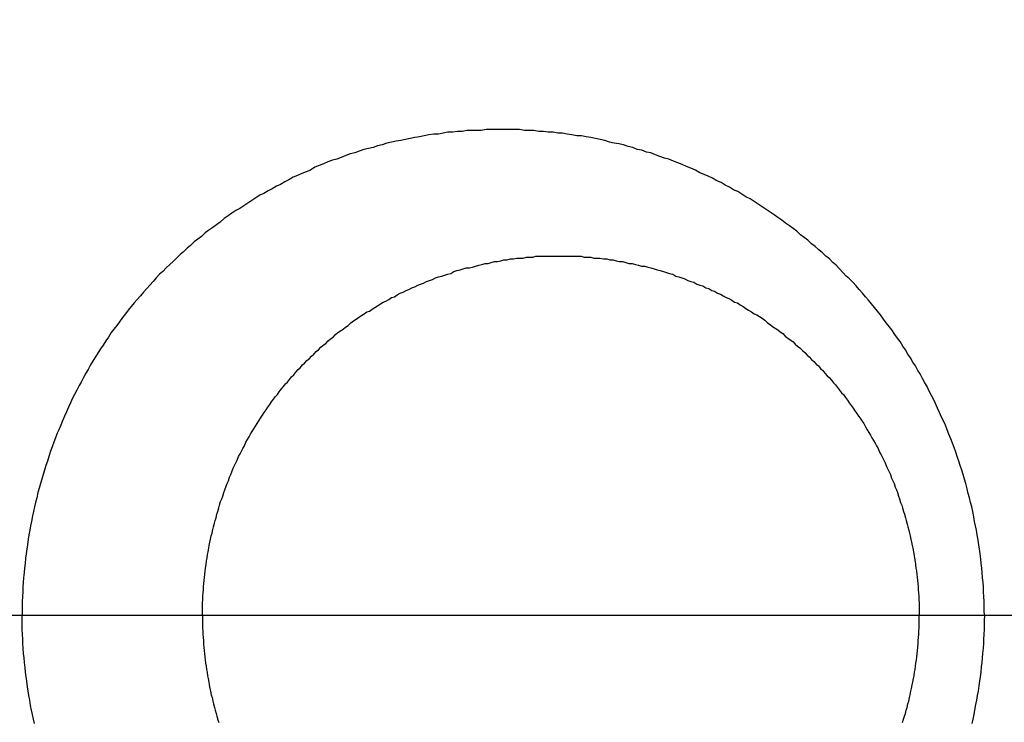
# Model space of a CAD drawing. Header units: millimetres. Extents: x -604189 to 881711, y -381903 to -7297.
# Tile 274 of 656: x -587970.76 to -587959.81, y -164030.59 to -164022.77. Entities that reach past the tile are written whole.
import ezdxf

# ---------------------------------------------------------------- set-up
doc = ezdxf.new("R2010")
doc.units = ezdxf.units.MM
doc.header["$LTSCALE"] = 100
for name, pattern in [('0.5_0.5', [1, 0.5, -0.5]), ('ACAD_ISO04W100', [30.5, 24, -3, 0.5, -3]), ('CENTER', [2, 1.25, -0.25, 0.25, -0.25])]:
    doc.linetypes.add(name, pattern=pattern)
doc.layers.get('Defpoints').update_dxf_attribs({"color": 30})
doc.layers.add('OPIS', color=7, linetype='Continuous')
doc.layers.add('strop osie', color=80, linetype='ACAD_ISO04W100', lineweight=5)
doc.styles.get("Standard").update_dxf_attribs({"font": 'romans.shx', "width": 0.5})
doc.dimstyles.new('1 50', dxfattribs={"dimtxt": 150, "dimasz": 80, "dimexe": 1, "dimexo": 1, "dimgap": 20, "dimtad": 1, "dimdec": 0, "dimlfac": 0.1, "dimtxsty": 'Standard', "dimblk": 'ARCHTICK', "dimcen": 200, "dimclrd": 2, "dimadec": 1, "dimazin": 0, "dimtfac": 1, "dimtdec": 0, "dimtmove": 0, "dimatfit": 3, "dimldrblk": 'ARCHTICK', "dimfxl": 120, "dimfxlon": 1, "dimtfill": 1, "dimarcsym": 0})

# ---------------------------------------------------------------- blocks, each defined once
blk = doc.blocks.new('_ArchTick')
at = {"layer": 'strop osie', "color": 0, "const_width": 0.15}
blk.add_lwpolyline([(-0.5, -0.5), (0.5, 0.5)], dxfattribs=at)
blk = doc.blocks.new('*D3294')
at = {"layer": 'Defpoints', "color": 0, "linetype": 'ByBlock', "lineweight": 5, "transparency": 16777216}
for p in [(-595783.126, -159420.303), (-593748.924, -159420.303), (-552118.935, -179940.303)]:
    blk.add_point(p, dxfattribs=at)
at = {"layer": 'OPIS', "color": 0, "linetype": 'Continuous', "lineweight": -2, "transparency": 16777216}
for p, q in [((-595723.126, -159420.303), (-595784.126, -159420.303)), ((-595723.126, -179940.303), (-595784.126, -179940.303))]:
    blk.add_line(p, q, dxfattribs=at)
at = {"layer": 'OPIS', "color": 2, "lineweight": -2, "transparency": 16777216}
blk.add_line((-595783.126, -179940.303), (-595783.126, -159420.303), dxfattribs=at)
at = {"layer": 'OPIS', "color": 2, "linetype": 'ByBlock', "lineweight": -2, "transparency": 16777216, "xscale": 80, "yscale": 80, "zscale": 80}
for p, rotation in [((-595783.126, -159420.303), 90), ((-595783.126, -179940.303), 270)]:
    blk.add_blockref('_ArchTick', p, dxfattribs=dict(at, rotation=rotation))
at = {"layer": 'OPIS', "color": 0, "linetype": 'ByBlock', "lineweight": 13, "transparency": 16777216, "insert": (-595878.126, -169680.303), "char_height": 150, "attachment_point": 5, "rotation": 90, "bg_fill": 3, "box_fill_scale": 1.1, "bg_fill_color": 256, "bg_fill_true_color": 13158600, "bg_fill_transparency": 0}
blk.add_mtext('2052', dxfattribs=at)

msp = doc.modelspace()

# ---------------------------------------------------------------- hatches: boundary and pattern name
at = {"layer": 'OPIS', "linetype": 'ByBlock', "lineweight": 15}
h = msp.add_hatch(dxfattribs=at)
h.set_pattern_fill('ANSI37', color=0, scale=80, angle=45)
h.set_pattern_definition([(90, (-306927.96, 32475.8), (-254, 0), []), (180, (-306927.96, 32475.8), (-3e-14, -254), [])])
edge = h.paths.add_edge_path()
edge.add_arc((-587934.086, -167378.931), 50, 0, 90)
edge.add_line((-587934.086, -167328.931), (-588139.086, -167328.93))
edge.add_arc((-588139.086, -167378.93), 50, 89.9996, 180)
edge.add_line((-588189.086, -167378.93), (-588189.086, -167822.93))
edge.add_arc((-588139.086, -167822.93), 50, 180, 270)
edge.add_line((-588139.086, -167872.93), (-587934.085, -167872.931))
edge.add_arc((-587934.086, -167822.931), 50, 270.0014, 360)
edge.add_line((-587884.086, -167822.931), (-587884.086, -167378.931))
edge = h.paths.add_edge_path()
edge.add_arc((-587934.086, -167378.931), 50, 0, 90)
edge.add_line((-587934.086, -167328.931), (-588139.086, -167328.93))
edge.add_arc((-588139.086, -167378.93), 50, 89.9996, 180)
edge.add_line((-588189.086, -167378.93), (-588189.086, -167822.93))
edge.add_arc((-588139.086, -167822.93), 50, 180, 270)
edge.add_line((-588139.086, -167872.93), (-587934.085, -167872.931))
edge.add_arc((-587934.086, -167822.931), 50, 270.0014, 360)
edge.add_line((-587884.086, -167822.931), (-587884.086, -167378.931))
edge = h.paths.add_edge_path()
edge.add_line((-588244.087, -167300.93), (-587769.086, -167300.93))
edge.add_line((-587769.086, -167300.93), (-587769.086, -167900.93))
edge.add_line((-587769.086, -167900.93), (-588243.789, -167900.93))
edge.add_arc((-588244.086, -167892.935), 8, 180, 272.1285, ccw=False)
edge.add_line((-588252.086, -167892.935), (-588252.086, -167308.93))
edge.add_arc((-588244.086, -167308.93), 8, 90.0036, 180, ccw=False)
h.paths.add_polyline_path([(-589864.932, -164217.829), (-589865.004, -164223.092), (-589865.079, -164228.355), (-589865.156, -164233.617), (-589865.235, -164238.88), (-589865.318, -164244.143), (-589865.402, -164249.406), (-589865.489, -164254.669), (-589865.579, -164259.931), (-589865.671, -164265.194), (-589865.766, -164270.457), (-589865.863, -164275.719), (-589865.962, -164280.982), (-589866.064, -164286.244), (-589866.169, -164291.506), (-589866.276, -164296.769), (-589866.386, -164302.031), (-589866.498, -164307.293), (-589866.613, -164312.556), (-589866.73, -164317.818), (-589866.85, -164323.08), (-589866.972, -164328.342), (-589867.097, -164333.604), (-589867.225, -164338.866), (-589867.355, -164344.127), (-589867.488, -164349.389), (-589867.623, -164354.651), (-589867.76, -164359.913), (-589867.901, -164365.174), (-589868.043, -164370.436), (-589868.189, -164375.697), (-589868.337, -164380.958), (-589868.487, -164386.22), (-589868.64, -164391.481), (-589868.795, -164396.742), (-589868.953, -164402.003), (-590219.489, -164402.003), (-590219.664, -164396.198), (-590219.835, -164390.392), (-590220.003, -164384.587), (-590220.168, -164378.781), (-590220.329, -164372.976), (-590220.488, -164367.17), (-590220.643, -164361.364), (-590220.796, -164355.558), (-590220.945, -164349.752), (-590221.092, -164343.946), (-590221.235, -164338.14), (-590221.375, -164332.334), (-590221.512, -164326.527), (-590221.646, -164320.721), (-590221.777, -164314.914), (-590221.904, -164309.108), (-590222.029, -164303.301), (-590222.151, -164297.495), (-590222.269, -164291.688), (-590222.385, -164285.881), (-590222.497, -164280.074), (-590222.606, -164274.267), (-590222.713, -164268.461), (-590222.816, -164262.653), (-590222.916, -164256.846), (-590223.014, -164251.039), (-590223.108, -164245.232), (-590223.199, -164239.425), (-590223.287, -164233.618), (-590223.372, -164227.81), (-590223.454, -164222.003), (-590223.533, -164216.196), (-590223.609, -164210.388), (-590223.682, -164204.581), (-590223.751, -164198.773), (-590223.818, -164192.966), (-590223.881, -164187.158), (-590223.941, -164181.35), (-590223.997, -164175.543), (-590224.051, -164169.735), (-590224.101, -164163.927), (-590224.147, -164158.12), (-590224.191, -164152.312), (-590224.231, -164146.504), (-590224.267, -164140.696), (-590224.301, -164134.888), (-590224.332, -164129.081), (-590224.361, -164123.273), (-590224.388, -164117.465), (-590224.413, -164111.657), (-590224.437, -164105.849), (-590224.459, -164100.041), (-590224.475, -164094.233), (-590224.48, -164088.425), (-590224.472, -164082.617), (-590224.448, -164076.809), (-590224.406, -164071.002), (-590224.347, -164065.194), (-590224.269, -164059.387), (-590224.171, -164053.58), (-590224.054, -164047.773), (-590223.917, -164041.967), (-590223.759, -164036.161), (-590223.581, -164030.356), (-590223.381, -164024.551), (-590223.159, -164018.747), (-590222.914, -164012.944), (-590222.642, -164007.143), (-590222.341, -164001.342), (-590222.009, -163995.544), (-590221.642, -163989.748), (-590221.238, -163983.954), (-590220.795, -163978.163), (-590220.304, -163972.376), (-590219.753, -163966.594), (-590219.129, -163960.82), (-590218.419, -163955.056), (-590217.605, -163949.306), (-590216.67, -163943.574), (-590215.596, -163937.865), (-590214.362, -163932.188), (-590212.941, -163926.557), (-590211.302, -163920.987), (-590209.416, -163915.495), (-590207.246, -163910.11), (-590204.744, -163904.869), (-590201.869, -163899.824), (-590198.582, -163895.036), (-590194.851, -163890.591), (-590190.671, -163886.563), (-590186.105, -163882.977), (-590181.224, -163879.833), (-590176.097, -163877.106), (-590170.784, -163874.761), (-590165.336, -163872.759), (-590159.785, -163871.064), (-590154.154, -163869.636), (-590148.468, -163868.44), (-590142.747, -163867.44), (-590137, -163866.603), (-590131.235, -163865.9), (-590125.458, -163865.297), (-590119.674, -163864.778), (-590113.884, -163864.334), (-590108.088, -163863.958), (-590102.289, -163863.646), (-590096.486, -163863.39), (-590090.681, -163863.186), (-590084.874, -163863.026), (-590079.068, -163862.906), (-590073.26, -163862.819), (-590067.453, -163862.761), (-590061.645, -163862.725), (-590055.837, -163862.707), (-590050.029, -163862.7), (-590044.221, -163862.698), (-590038.958, -163862.699), (-590033.694, -163862.704), (-590028.431, -163862.718), (-590023.167, -163862.744), (-590017.904, -163862.788), (-590012.641, -163862.852), (-590007.379, -163862.942), (-590002.117, -163863.062), (-589996.856, -163863.215), (-589991.596, -163863.407), (-589986.337, -163863.64), (-589981.081, -163863.919), (-589975.828, -163864.249), (-589970.579, -163864.634), (-589965.334, -163865.078), (-589960.096, -163865.587), (-589954.864, -163866.17), (-589949.645, -163866.847), (-589944.442, -163867.642), (-589939.263, -163868.578), (-589934.115, -163869.676), (-589929.013, -163870.965), (-589923.971, -163872.474), (-589919.009, -163874.23), (-589914.153, -163876.259), (-589909.436, -163878.591), (-589904.896, -163881.253), (-589900.585, -163884.268), (-589896.554, -163887.652), (-589892.857, -163891.394), (-589889.534, -163895.471), (-589886.574, -163899.824), (-589883.952, -163904.387), (-589881.64, -163909.114), (-589879.606, -163913.968), (-589877.817, -163918.918), (-589876.241, -163923.939), (-589874.854, -163929.016), (-589873.636, -163934.137), (-589872.564, -163939.29), (-589871.619, -163944.467), (-589870.784, -163949.663), (-589870.048, -163954.875), (-589869.397, -163960.099), (-589868.818, -163965.33), (-589868.302, -163970.568), (-589867.84, -163975.811), (-589867.421, -163981.058), (-589867.037, -163986.308), (-589866.685, -163991.559), (-589866.363, -163996.813), (-589866.067, -164002.068), (-589865.796, -164007.324), (-589865.549, -164012.582), (-589865.322, -164017.84), (-589865.116, -164023.1), (-589864.928, -164028.36), (-589864.759, -164033.621), (-589864.607, -164038.882), (-589864.472, -164044.144), (-589864.354, -164049.406), (-589864.252, -164054.668), (-589864.166, -164059.931), (-589864.096, -164065.194), (-589864.041, -164070.457), (-589864.001, -164075.72), (-589863.976, -164080.984), (-589863.964, -164086.247), (-589863.964, -164091.51), (-589863.974, -164096.774), (-589863.991, -164102.037), (-589864.012, -164107.301), (-589864.034, -164112.564), (-589864.057, -164117.828), (-589864.081, -164123.091), (-589864.107, -164128.354), (-589864.135, -164133.618), (-589864.165, -164138.881), (-589864.197, -164144.144), (-589864.232, -164149.408), (-589864.269, -164154.671), (-589864.31, -164159.934), (-589864.353, -164165.198), (-589864.399, -164170.461), (-589864.447, -164175.724), (-589864.498, -164180.987), (-589864.552, -164186.25), (-589864.609, -164191.513), (-589864.668, -164196.777), (-589864.73, -164202.04), (-589864.795, -164207.303), (-589864.862, -164212.566)])
h.paths.add_polyline_path([(-590463.924, -164407.051), (-587763.924, -164407.051), (-587763.924, -162910.783), (-590463.924, -162910.783)])
h.paths.add_polyline_path([(-590295.717, -164839.225), (-590289.91, -164839.127), (-590284.103, -164839.033), (-590278.295, -164838.942), (-590272.488, -164838.854), (-590266.681, -164838.769), (-590260.873, -164838.687), (-590255.066, -164838.608), (-590249.259, -164838.532), (-590243.451, -164838.459), (-590237.644, -164838.39), (-590231.836, -164838.323), (-590226.028, -164838.26), (-590220.221, -164838.2), (-590214.413, -164838.144), (-590208.605, -164838.09), (-590202.798, -164838.04), (-590196.99, -164837.994), (-590191.182, -164837.95), (-590185.374, -164837.91), (-590179.567, -164837.874), (-590173.759, -164837.84), (-590167.951, -164837.809), (-590162.143, -164837.78), (-590156.335, -164837.753), (-590150.527, -164837.728), (-590144.719, -164837.704), (-590138.912, -164837.682), (-590133.104, -164837.666), (-590127.296, -164837.661), (-590121.488, -164837.669), (-590115.68, -164837.693), (-590109.872, -164837.735), (-590104.065, -164837.794), (-590098.257, -164837.872), (-590092.45, -164837.97), (-590086.643, -164838.087), (-590080.837, -164838.224), (-590075.031, -164838.382), (-590069.226, -164838.56), (-590063.422, -164838.76), (-590057.618, -164838.982), (-590051.815, -164839.227), (-590046.013, -164839.499), (-590040.213, -164839.8), (-590034.415, -164840.132), (-590028.618, -164840.499), (-590022.825, -164840.903), (-590017.034, -164841.346), (-590011.246, -164841.837), (-590005.465, -164842.388), (-589999.691, -164843.012), (-589993.927, -164843.722), (-589988.176, -164844.536), (-589982.444, -164845.471), (-589976.736, -164846.545), (-589971.059, -164847.779), (-589965.428, -164849.2), (-589959.858, -164850.839), (-589954.366, -164852.725), (-589948.98, -164854.895), (-589943.739, -164857.397), (-589938.694, -164860.272), (-589933.906, -164863.559), (-589929.462, -164867.29), (-589925.433, -164871.47), (-589921.847, -164876.036), (-589918.704, -164880.917), (-589915.976, -164886.044), (-589913.631, -164891.357), (-589911.63, -164896.805), (-589909.934, -164902.356), (-589908.507, -164907.987), (-589907.31, -164913.673), (-589906.31, -164919.394), (-589905.474, -164925.141), (-589904.77, -164930.906), (-589904.168, -164936.683), (-589903.648, -164942.467), (-589903.204, -164948.257), (-589902.829, -164954.053), (-589902.516, -164959.852), (-589902.261, -164965.655), (-589902.056, -164971.46), (-589901.897, -164977.267), (-589901.776, -164983.073), (-589901.69, -164988.881), (-589901.631, -164994.688), (-589901.596, -165000.496), (-589901.577, -165006.304), (-589901.57, -165012.112), (-589901.569, -165017.92), (-589901.57, -165023.183), (-589901.575, -165028.447), (-589901.588, -165033.71), (-589901.615, -165038.974), (-589901.658, -165044.237), (-589901.723, -165049.5), (-589901.813, -165054.762), (-589901.932, -165060.024), (-589902.086, -165065.285), (-589902.277, -165070.545), (-589902.51, -165075.804), (-589902.79, -165081.06), (-589903.119, -165086.313), (-589903.504, -165091.562), (-589903.949, -165096.807), (-589904.458, -165102.045), (-589905.04, -165107.276), (-589905.717, -165112.496), (-589906.513, -165117.699), (-589907.448, -165122.878), (-589908.547, -165128.026), (-589909.836, -165133.128), (-589911.345, -165138.17), (-589913.1, -165143.132), (-589915.129, -165147.988), (-589917.461, -165152.705), (-589920.123, -165157.245), (-589923.139, -165161.556), (-589926.522, -165165.587), (-589930.265, -165169.284), (-589934.342, -165172.607), (-589938.694, -165175.567), (-589943.257, -165178.189), (-589947.985, -165180.501), (-589952.838, -165182.535), (-589957.788, -165184.324), (-589962.81, -165185.9), (-589967.887, -165187.287), (-589973.007, -165188.505), (-589978.16, -165189.577), (-589983.337, -165190.522), (-589988.534, -165191.357), (-589993.746, -165192.093), (-589998.969, -165192.744), (-590004.201, -165193.323), (-590009.439, -165193.839), (-590014.682, -165194.301), (-590019.929, -165194.72), (-590025.178, -165195.104), (-590030.43, -165195.456), (-590035.683, -165195.778), (-590040.938, -165196.074), (-590046.195, -165196.345), (-590051.452, -165196.592), (-590056.711, -165196.819), (-590061.97, -165197.025), (-590067.23, -165197.213), (-590072.491, -165197.382), (-590077.752, -165197.534), (-590083.014, -165197.669), (-590088.276, -165197.787), (-590093.539, -165197.889), (-590098.801, -165197.975), (-590104.064, -165198.045), (-590109.327, -165198.1), (-590114.591, -165198.14), (-590119.854, -165198.165), (-590125.118, -165198.177), (-590130.381, -165198.177), (-590135.644, -165198.167), (-590140.908, -165198.15), (-590146.171, -165198.129), (-590151.435, -165198.107), (-590156.698, -165198.084), (-590161.961, -165198.06), (-590167.225, -165198.034), (-590172.488, -165198.006), (-590177.752, -165197.976), (-590183.015, -165197.944), (-590188.278, -165197.909), (-590193.541, -165197.872), (-590198.805, -165197.831), (-590204.068, -165197.788), (-590209.331, -165197.742), (-590214.594, -165197.694), (-590219.858, -165197.643), (-590225.121, -165197.589), (-590230.384, -165197.532), (-590235.647, -165197.473), (-590240.91, -165197.411), (-590246.173, -165197.346), (-590251.436, -165197.279), (-590256.699, -165197.209), (-590261.962, -165197.137), (-590267.225, -165197.062), (-590272.488, -165196.985), (-590277.751, -165196.906), (-590283.014, -165196.823), (-590288.276, -165196.739), (-590293.539, -165196.652), (-590298.802, -165196.562), (-590304.064, -165196.47), (-590309.327, -165196.375), (-590314.59, -165196.278), (-590319.852, -165196.179), (-590325.115, -165196.077), (-590330.377, -165195.972), (-590335.639, -165195.865), (-590340.902, -165195.755), (-590346.164, -165195.643), (-590351.426, -165195.528), (-590356.688, -165195.411), (-590361.95, -165195.291), (-590367.212, -165195.169), (-590372.474, -165195.044), (-590377.736, -165194.916), (-590382.998, -165194.786), (-590388.26, -165194.653), (-590393.521, -165194.518), (-590398.783, -165194.381), (-590404.045, -165194.24), (-590409.306, -165194.098), (-590414.568, -165193.952), (-590419.829, -165193.804), (-590425.09, -165193.654), (-590430.351, -165193.501), (-590435.613, -165193.346), (-590440.874, -165193.188), (-590440.874, -164842.652), (-590435.068, -164842.477), (-590429.263, -164842.306), (-590423.457, -164842.138), (-590417.652, -164841.973), (-590411.846, -164841.812), (-590406.04, -164841.653), (-590400.235, -164841.498), (-590394.429, -164841.345), (-590388.623, -164841.196), (-590382.817, -164841.049), (-590377.01, -164840.906), (-590371.204, -164840.766), (-590365.398, -164840.629), (-590359.591, -164840.495), (-590353.785, -164840.364), (-590347.978, -164840.237), (-590342.172, -164840.112), (-590336.365, -164839.99), (-590330.558, -164839.872), (-590324.752, -164839.756), (-590318.945, -164839.644), (-590313.138, -164839.535), (-590307.331, -164839.428), (-590301.524, -164839.325)])
edge = h.paths.add_edge_path()
edge.add_arc((-590093.924, -162268.543), 50, 0, 90.0004)
edge.add_line((-590093.924, -162218.543), (-590298.924, -162218.545))
edge.add_arc((-590298.924, -162268.545), 50, 90.0009, 180)
edge.add_line((-590348.924, -162268.545), (-590348.924, -162712.545))
edge.add_arc((-590298.924, -162712.545), 50, 180, 270.0022)
edge.add_line((-590298.922, -162762.545), (-590093.923, -162762.543))
edge.add_arc((-590093.924, -162712.543), 50, 270.0009, 360)
edge.add_line((-590043.924, -162712.543), (-590043.924, -162268.543))
edge = h.paths.add_edge_path()
edge.add_arc((-590093.924, -161668.543), 50, 0, 90.0004)
edge.add_line((-590093.924, -161618.543), (-590298.924, -161618.545))
edge.add_arc((-590298.924, -161668.545), 50, 90.0009, 180)
edge.add_line((-590348.924, -161668.545), (-590348.924, -162112.545))
edge.add_arc((-590298.924, -162112.545), 50, 180, 270.0022)
edge.add_line((-590298.922, -162162.545), (-590093.923, -162162.543))
edge.add_arc((-590093.924, -162112.543), 50, 270.0009, 360)
edge.add_line((-590043.924, -162112.543), (-590043.924, -161668.543))
h.paths.add_polyline_path([(-590463.924, -162790.543), (-587763.924, -162790.543), (-587763.924, -161590.543), (-590463.924, -161590.543)])
edge = h.paths.add_edge_path()
edge.add_arc((-588139.086, -168270.003), 50, 89.9996, 180)
edge.add_line((-588189.086, -168270.003), (-588189.086, -168714.003))
edge.add_arc((-588139.086, -168714.003), 50, 180, 270)
edge.add_line((-588139.086, -168764.003), (-587934.085, -168764.004))
edge.add_arc((-587934.086, -168714.004), 50, 270.0014, 360)
edge.add_line((-587884.086, -168714.004), (-587884.086, -168270.004))
edge.add_arc((-587934.086, -168270.004), 50, 0, 90)
edge.add_line((-587934.086, -168220.004), (-588139.086, -168220.003))
edge = h.paths.add_edge_path()
edge.add_arc((-587934.086, -169161.078), 50, 0, 90)
edge.add_line((-587934.086, -169111.078), (-588139.086, -169111.076))
edge.add_arc((-588139.086, -169161.076), 50, 89.9996, 180)
edge.add_line((-588189.086, -169161.076), (-588189.086, -169605.076))
edge.add_arc((-588139.086, -169605.076), 50, 180, 270)
edge.add_line((-588139.086, -169655.076), (-587934.085, -169655.078))
edge.add_arc((-587934.086, -169605.078), 50, 270.0014, 360)
edge.add_line((-587884.086, -169605.078), (-587884.086, -169161.078))
edge = h.paths.add_edge_path()
edge.add_arc((-588139.086, -170052.15), 50, 89.9996, 180)
edge.add_line((-588189.086, -170052.15), (-588189.086, -170496.15))
edge.add_arc((-588139.086, -170496.15), 50, 180, 270)
edge.add_line((-588139.086, -170546.15), (-587934.085, -170546.151))
edge.add_arc((-587934.086, -170496.151), 50, 270.0014, 360)
edge.add_line((-587884.086, -170496.151), (-587884.086, -170052.151))
edge.add_arc((-587934.086, -170052.151), 50, 0, 90)
edge.add_line((-587934.086, -170002.151), (-588139.086, -170002.15))
edge = h.paths.add_edge_path()
edge.add_arc((-588139.086, -170943.223), 50, 89.9996, 180)
edge.add_line((-588189.086, -170943.223), (-588189.086, -171387.223))
edge.add_arc((-588139.086, -171387.223), 50, 180, 270)
edge.add_line((-588139.086, -171437.223), (-587934.085, -171437.224))
edge.add_arc((-587934.086, -171387.224), 50, 270.0014, 360)
edge.add_line((-587884.086, -171387.224), (-587884.086, -170943.224))
edge.add_arc((-587934.086, -170943.224), 50, 0, 90)
edge.add_line((-587934.086, -170893.224), (-588139.086, -170893.223))
h.paths.add_polyline_path([(-587763.924, -164527.291), (-590463.924, -164527.291), (-590463.924, -171970.3), (-587763.924, -171970.3)])

# ---------------------------------------------------------------- next in the draw order: dimensions: what is measured, and where the dimension line sits
at = {"layer": 'OPIS', "color": 0, "linetype": 'ByBlock', "lineweight": 13}
dim = msp.add_linear_dim(base=(-595783.126, -159420.303), p1=(-552118.935, -179940.303), p2=(-593748.924, -159420.303), angle=90, dimstyle='1 50', override={"dimtmove": 1, "dimfxl": 60, "dimarcsym": 1}, dxfattribs=at)
dim.commit()
dim.dimension.update_dxf_attribs({"geometry": '*D3294', "text_midpoint": (-595878.126, -169680.303)})

# ---------------------------------------------------------------- next in the draw order: hatches: boundary and pattern name
at = {"layer": 'OPIS', "linetype": '0.5_0.5', "lineweight": 13}
h = msp.add_hatch(dxfattribs=at)
h.set_pattern_fill('ANSI37', color=0, scale=130)
h.set_pattern_definition([(45, (-597218.54, 256668.8), (-291.85832, 291.85832), []), (135, (-597218.54, 256668.8), (-291.85832, -291.85832), [])])
edge = h.paths.add_edge_path(flags=16)
edge.add_line((-570958.916, -168985.281), (-571058.916, -168985.281))
edge.add_line((-571058.916, -168985.281), (-572598.916, -168985.281))
edge.add_line((-572598.916, -168985.281), (-572598.915, -170470.3))
edge.add_line((-572598.915, -170470.3), (-570825.763, -170470.3))
edge.add_arc((-570508.916, -170339.099), 342.937, 180, 202.49364, ccw=False)
edge.add_arc((-570508.916, -170339.099), 342.937, 90, 180, ccw=False)
edge.add_line((-570508.916, -169996.163), (-570508.916, -169764.704))
edge.add_arc((-570058.916, -168985.281), 900, 180, 240, ccw=False)
edge = h.paths.add_edge_path(flags=17)
edge.add_line((-569358.915, -170085.281), (-569358.916, -168985.281))
edge.add_line((-569358.916, -168985.281), (-569358.917, -168985.281))
edge.add_line((-569358.917, -168985.281), (-569958.916, -168985.281))
edge.add_line((-569958.916, -168985.281), (-570058.916, -168985.281))
edge.add_line((-570058.916, -168985.281), (-570058.916, -168925.281))
edge.add_line((-570058.916, -168925.281), (-569958.916, -168925.281))
edge.add_line((-569958.916, -168925.281), (-569958.916, -168865.281))
edge.add_line((-569958.916, -168865.281), (-569358.916, -168865.281))
edge.add_line((-569358.916, -168865.281), (-569358.917, -166865.281))
edge.add_line((-569358.917, -166865.281), (-574098.917, -166865.286))
edge.add_line((-574098.917, -166865.286), (-574098.914, -171970.3))
edge.add_line((-574098.914, -171970.3), (-572608.913, -171970.3))
edge.add_line((-572608.913, -171970.3), (-571504.913, -170590.3))
edge.add_line((-571504.913, -170590.3), (-572718.915, -170590.3))
edge.add_line((-572718.915, -170590.3), (-572718.916, -168865.281))
edge.add_line((-572718.916, -168865.281), (-571058.916, -168865.281))
edge.add_line((-571058.916, -168865.281), (-571058.916, -168925.281))
edge.add_line((-571058.916, -168925.281), (-570958.916, -168925.281))
edge.add_line((-570958.916, -168925.281), (-570958.916, -168985.281))
edge.add_arc((-570058.916, -168985.281), 900, 180, 240)
edge.add_line((-570508.916, -169764.704), (-570508.916, -169996.163))
edge.add_arc((-570508.916, -170339.099), 342.937, 0, 90, ccw=False)
edge.add_arc((-570508.916, -170339.099), 342.937, 208.97989, 360, ccw=False)
edge.add_line((-570808.913, -170505.253), (-570808.913, -171171.086))
edge.add_arc((-570808.913, -171220.3), 49.214, 0, 90, ccw=False)
edge.add_arc((-570808.913, -171220.3), 49.214, 270, 360, ccw=False)
edge.add_line((-570808.913, -171269.514), (-570808.913, -171970.3))
edge.add_line((-570808.913, -171970.3), (-569358.914, -171970.3))
edge.add_line((-569358.914, -171970.3), (-569358.915, -170085.281))
h.paths.add_polyline_path([(-561118.924, -159870.303), (-590334.655, -159870.303), (-590334.655, -161470.303), (-562318.924, -161470.303), (-562318.924, -172095.292), (-561118.924, -172095.291), (-561118.924, -168350.303), (-552073.919, -168350.303), (-552073.92, -167150.303), (-561118.924, -167150.303)])
h.paths.add_polyline_path([(-572856.927, -169813.68), (-569451.07, -169813.68), (-569451.07, -169408.68), (-572856.927, -169408.68)], flags=16)

# ---------------------------------------------------------------- next in the draw order: linework, layer by layer
at = {"color": 0}
for points in [[(-587960.027, -164029.4, 0), (-587960.028, -164029.34, 0), (-587960.029, -164029.29, 0), (-587960.03, -164029.24, 0), (-587960.033, -164029.19, 0), (-587960.035, -164029.13, 0), (-587960.038, -164029.08, 0), (-587960.042, -164029.03, 0), (-587960.046, -164028.98, 0), (-587960.051, -164028.92, 0), (-587960.056, -164028.87, 0), (-587960.061, -164028.82, 0), (-587960.068, -164028.77, 0), (-587960.074, -164028.71, 0), (-587960.081, -164028.66, 0), (-587960.089, -164028.61, 0), (-587960.097, -164028.56, 0), (-587960.106, -164028.5, 0), (-587960.115, -164028.45, 0), (-587960.125, -164028.4, 0), (-587960.135, -164028.35, 0), (-587960.145, -164028.3, 0), (-587960.157, -164028.24, 0), (-587960.168, -164028.19, 0), (-587960.18, -164028.14, 0), (-587960.193, -164028.09, 0), (-587960.206, -164028.04, 0), (-587960.22, -164027.99, 0), (-587960.234, -164027.93, 0), (-587960.248, -164027.88, 0), (-587960.264, -164027.83, 0), (-587960.279, -164027.78, 0), (-587960.295, -164027.73, 0), (-587960.312, -164027.68, 0), (-587960.329, -164027.63, 0), (-587960.346, -164027.58, 0), (-587960.364, -164027.53, 0), (-587960.383, -164027.48, 0), (-587960.402, -164027.43, 0), (-587960.421, -164027.38, 0), (-587960.441, -164027.33, 0), (-587960.461, -164027.28, 0), (-587960.482, -164027.23, 0), (-587960.503, -164027.19, 0), (-587960.525, -164027.14, 0), (-587960.547, -164027.09, 0), (-587960.57, -164027.04, 0), (-587960.593, -164026.99, 0), (-587960.617, -164026.95, 0), (-587960.641, -164026.9, 0), (-587960.665, -164026.85, 0), (-587960.69, -164026.81, 0), (-587960.716, -164026.76, 0), (-587960.742, -164026.71, 0), (-587960.768, -164026.67, 0), (-587960.795, -164026.62, 0), (-587960.822, -164026.58, 0), (-587960.85, -164026.53, 0), (-587960.878, -164026.49, 0), (-587960.906, -164026.44, 0), (-587960.935, -164026.4, 0), (-587960.965, -164026.35, 0), (-587960.995, -164026.31, 0), (-587961.025, -164026.27, 0), (-587961.056, -164026.22, 0), (-587961.087, -164026.18, 0), (-587961.118, -164026.14, 0), (-587961.15, -164026.1, 0), (-587961.183, -164026.05, 0), (-587961.215, -164026.01, 0), (-587961.248, -164025.97, 0), (-587961.282, -164025.93, 0), (-587961.316, -164025.89, 0), (-587961.35, -164025.85, 0), (-587961.385, -164025.81, 0), (-587961.42, -164025.77, 0), (-587961.455, -164025.73, 0), (-587961.491, -164025.69, 0), (-587961.527, -164025.65, 0), (-587961.564, -164025.62, 0), (-587961.601, -164025.58, 0), (-587961.638, -164025.54, 0), (-587961.676, -164025.5, 0), (-587961.714, -164025.47, 0), (-587961.752, -164025.43, 0), (-587961.791, -164025.4, 0), (-587961.83, -164025.36, 0), (-587961.87, -164025.33, 0), (-587961.909, -164025.29, 0), (-587961.949, -164025.26, 0), (-587961.99, -164025.22, 0), (-587962.031, -164025.19, 0), (-587962.072, -164025.16, 0), (-587962.113, -164025.12, 0), (-587962.155, -164025.09, 0), (-587962.197, -164025.06, 0), (-587962.239, -164025.03, 0), (-587962.282, -164025, 0), (-587962.325, -164024.97, 0), (-587962.368, -164024.94, 0), (-587962.412, -164024.91, 0), (-587962.456, -164024.88, 0), (-587962.5, -164024.85, 0), (-587962.545, -164024.82, 0), (-587962.589, -164024.79, 0), (-587962.634, -164024.76, 0), (-587962.68, -164024.74, 0), (-587962.725, -164024.71, 0), (-587962.771, -164024.68, 0), (-587962.817, -164024.66, 0), (-587962.864, -164024.63, 0), (-587962.91, -164024.61, 0), (-587962.957, -164024.58, 0), (-587963.004, -164024.56, 0), (-587963.051, -164024.53, 0), (-587963.099, -164024.51, 0), (-587963.147, -164024.49, 0), (-587963.195, -164024.47, 0), (-587963.243, -164024.44, 0), (-587963.292, -164024.42, 0), (-587963.34, -164024.4, 0), (-587963.389, -164024.38, 0), (-587963.438, -164024.36, 0), (-587963.488, -164024.34, 0), (-587963.537, -164024.32, 0), (-587963.587, -164024.31, 0), (-587963.637, -164024.29, 0), (-587963.687, -164024.27, 0), (-587963.737, -164024.25, 0), (-587963.788, -164024.24, 0), (-587963.838, -164024.22, 0), (-587963.889, -164024.21, 0), (-587963.94, -164024.19, 0), (-587963.991, -164024.18, 0), (-587964.043, -164024.16, 0), (-587964.094, -164024.15, 0), (-587964.146, -164024.14, 0), (-587964.197, -164024.13, 0), (-587964.249, -164024.11, 0), (-587964.301, -164024.1, 0), (-587964.354, -164024.09, 0), (-587964.406, -164024.08, 0), (-587964.458, -164024.07, 0), (-587964.511, -164024.06, 0), (-587964.563, -164024.06, 0), (-587964.616, -164024.05, 0), (-587964.668, -164024.04, 0), (-587964.721, -164024.03, 0), (-587964.774, -164024.03, 0), (-587964.827, -164024.02, 0), (-587964.88, -164024.02, 0), (-587964.933, -164024.01, 0), (-587964.986, -164024.01, 0), (-587965.039, -164024, 0), (-587965.093, -164024, 0), (-587965.146, -164024, 0), (-587965.199, -164023.99, 0), (-587965.252, -164023.99, 0), (-587965.306, -164023.99, 0), (-587965.359, -164023.99, 0), (-587965.412, -164023.99, 0), (-587965.466, -164023.99, 0), (-587965.519, -164023.99, 0), (-587965.572, -164023.99, 0), (-587965.625, -164024, 0), (-587965.679, -164024, 0), (-587965.732, -164024, 0), (-587965.785, -164024, 0), (-587965.838, -164024.01, 0), (-587965.891, -164024.01, 0), (-587965.944, -164024.02, 0), (-587965.997, -164024.02, 0), (-587966.05, -164024.03, 0), (-587966.103, -164024.04, 0), (-587966.155, -164024.04, 0), (-587966.208, -164024.05, 0), (-587966.26, -164024.06, 0), (-587966.313, -164024.07, 0), (-587966.365, -164024.08, 0), (-587966.417, -164024.09, 0), (-587966.469, -164024.1, 0), (-587966.521, -164024.11, 0), (-587966.573, -164024.12, 0), (-587966.625, -164024.13, 0), (-587966.677, -164024.14, 0), (-587966.728, -164024.16, 0), (-587966.779, -164024.17, 0), (-587966.83, -164024.19, 0), (-587966.881, -164024.2, 0), (-587966.932, -164024.21, 0), (-587966.983, -164024.23, 0), (-587967.033, -164024.25, 0), (-587967.083, -164024.26, 0), (-587967.133, -164024.28, 0), (-587967.183, -164024.3, 0), (-587967.233, -164024.32, 0), (-587967.282, -164024.33, 0), (-587967.332, -164024.35, 0), (-587967.381, -164024.37, 0), (-587967.43, -164024.39, 0), (-587967.478, -164024.41, 0), (-587967.527, -164024.44, 0), (-587967.575, -164024.46, 0), (-587967.623, -164024.48, 0), (-587967.671, -164024.5, 0), (-587967.718, -164024.52, 0), (-587967.766, -164024.55, 0), (-587967.813, -164024.57, 0), (-587967.859, -164024.6, 0), (-587967.906, -164024.62, 0), (-587967.952, -164024.65, 0), (-587967.998, -164024.67, 0), (-587968.044, -164024.7, 0), (-587968.09, -164024.72, 0), (-587968.135, -164024.75, 0), (-587968.18, -164024.78, 0), (-587968.225, -164024.81, 0), (-587968.269, -164024.84, 0), (-587968.313, -164024.87, 0), (-587968.357, -164024.89, 0), (-587968.401, -164024.92, 0), (-587968.444, -164024.95, 0), (-587968.487, -164024.98, 0), (-587968.53, -164025.02, 0), (-587968.572, -164025.05, 0), (-587968.614, -164025.08, 0), (-587968.656, -164025.11, 0), (-587968.697, -164025.14, 0), (-587968.738, -164025.18, 0), (-587968.779, -164025.21, 0), (-587968.819, -164025.24, 0), (-587968.86, -164025.28, 0), (-587968.899, -164025.31, 0), (-587968.939, -164025.35, 0), (-587968.978, -164025.38, 0), (-587969.017, -164025.42, 0), (-587969.055, -164025.46, 0), (-587969.093, -164025.49, 0), (-587969.131, -164025.53, 0), (-587969.168, -164025.57, 0), (-587969.205, -164025.6, 0), (-587969.242, -164025.64, 0), (-587969.278, -164025.68, 0), (-587969.314, -164025.72, 0), (-587969.349, -164025.76, 0), (-587969.384, -164025.8, 0), (-587969.419, -164025.84, 0), (-587969.453, -164025.88, 0), (-587969.487, -164025.92, 0), (-587969.52, -164025.96, 0), (-587969.554, -164026, 0), (-587969.586, -164026.04, 0), (-587969.619, -164026.08, 0), (-587969.651, -164026.13, 0), (-587969.682, -164026.17, 0), (-587969.713, -164026.21, 0), (-587969.744, -164026.25, 0), (-587969.774, -164026.3, 0), (-587969.804, -164026.34, 0), (-587969.833, -164026.39, 0), (-587969.862, -164026.43, 0), (-587969.89, -164026.47, 0), (-587969.918, -164026.52, 0), (-587969.946, -164026.56, 0), (-587969.973, -164026.61, 0), (-587970, -164026.66, 0), (-587970.026, -164026.7, 0), (-587970.052, -164026.75, 0), (-587970.077, -164026.8, 0), (-587970.102, -164026.84, 0), (-587970.127, -164026.89, 0), (-587970.151, -164026.94, 0), (-587970.174, -164026.98, 0), (-587970.197, -164027.03, 0), (-587970.22, -164027.08, 0), (-587970.242, -164027.13, 0), (-587970.264, -164027.18, 0), (-587970.285, -164027.23, 0), (-587970.305, -164027.28, 0), (-587970.326, -164027.33, 0), (-587970.345, -164027.37, 0), (-587970.365, -164027.42, 0), (-587970.384, -164027.47, 0), (-587970.402, -164027.52, 0), (-587970.42, -164027.57, 0), (-587970.437, -164027.63, 0), (-587970.454, -164027.68, 0), (-587970.471, -164027.73, 0), (-587970.487, -164027.78, 0), (-587970.502, -164027.83, 0), (-587970.517, -164027.88, 0), (-587970.532, -164027.93, 0), (-587970.546, -164027.98, 0), (-587970.559, -164028.03, 0), (-587970.572, -164028.09, 0), (-587970.585, -164028.14, 0), (-587970.597, -164028.19, 0), (-587970.609, -164028.24, 0), (-587970.62, -164028.29, 0), (-587970.63, -164028.35, 0), (-587970.64, -164028.4, 0), (-587970.65, -164028.45, 0), (-587970.659, -164028.5, 0), (-587970.668, -164028.55, 0), (-587970.676, -164028.61, 0), (-587970.683, -164028.66, 0), (-587970.691, -164028.71, 0), (-587970.697, -164028.76, 0), (-587970.703, -164028.82, 0), (-587970.709, -164028.87, 0), (-587970.714, -164028.92, 0), (-587970.718, -164028.98, 0), (-587970.722, -164029.03, 0), (-587970.726, -164029.08, 0), (-587970.729, -164029.13, 0), (-587970.731, -164029.19, 0), (-587970.733, -164029.24, 0), (-587970.735, -164029.29, 0), (-587970.736, -164029.34, 0), (-587970.736, -164029.4, 0)], [(-587968.728, -164029.4, 0), (-587968.728, -164029.36, 0), (-587968.728, -164029.33, 0), (-587968.727, -164029.29, 0), (-587968.726, -164029.26, 0), (-587968.724, -164029.22, 0), (-587968.723, -164029.18, 0), (-587968.721, -164029.15, 0), (-587968.718, -164029.11, 0), (-587968.715, -164029.08, 0), (-587968.712, -164029.04, 0), (-587968.709, -164029.01, 0), (-587968.705, -164028.97, 0), (-587968.701, -164028.94, 0), (-587968.697, -164028.9, 0), (-587968.693, -164028.87, 0), (-587968.688, -164028.83, 0), (-587968.682, -164028.79, 0), (-587968.677, -164028.76, 0), (-587968.671, -164028.72, 0), (-587968.665, -164028.69, 0), (-587968.659, -164028.65, 0), (-587968.652, -164028.62, 0), (-587968.645, -164028.58, 0), (-587968.637, -164028.55, 0), (-587968.63, -164028.51, 0), (-587968.622, -164028.48, 0), (-587968.614, -164028.44, 0), (-587968.605, -164028.41, 0), (-587968.596, -164028.37, 0), (-587968.587, -164028.34, 0), (-587968.577, -164028.31, 0), (-587968.568, -164028.27, 0), (-587968.558, -164028.24, 0), (-587968.547, -164028.2, 0), (-587968.537, -164028.17, 0), (-587968.526, -164028.13, 0), (-587968.514, -164028.1, 0), (-587968.503, -164028.07, 0), (-587968.491, -164028.03, 0), (-587968.479, -164028, 0), (-587968.466, -164027.96, 0), (-587968.454, -164027.93, 0), (-587968.44, -164027.9, 0), (-587968.427, -164027.86, 0), (-587968.414, -164027.83, 0), (-587968.4, -164027.8, 0), (-587968.385, -164027.76, 0), (-587968.371, -164027.73, 0), (-587968.356, -164027.7, 0), (-587968.341, -164027.67, 0), (-587968.326, -164027.63, 0), (-587968.31, -164027.6, 0), (-587968.294, -164027.57, 0), (-587968.278, -164027.54, 0), (-587968.261, -164027.51, 0), (-587968.245, -164027.47, 0), (-587968.228, -164027.44, 0), (-587968.21, -164027.41, 0), (-587968.193, -164027.38, 0), (-587968.175, -164027.35, 0), (-587968.156, -164027.32, 0), (-587968.138, -164027.29, 0), (-587968.119, -164027.26, 0), (-587968.1, -164027.23, 0), (-587968.081, -164027.2, 0), (-587968.061, -164027.17, 0), (-587968.041, -164027.14, 0), (-587968.021, -164027.11, 0), (-587968.001, -164027.08, 0), (-587967.98, -164027.05, 0), (-587967.959, -164027.02, 0), (-587967.938, -164026.99, 0), (-587967.917, -164026.96, 0), (-587967.895, -164026.94, 0), (-587967.873, -164026.91, 0), (-587967.851, -164026.88, 0), (-587967.828, -164026.85, 0), (-587967.806, -164026.82, 0), (-587967.783, -164026.8, 0), (-587967.76, -164026.77, 0), (-587967.736, -164026.74, 0), (-587967.713, -164026.72, 0), (-587967.689, -164026.69, 0), (-587967.665, -164026.66, 0), (-587967.64, -164026.64, 0), (-587967.616, -164026.61, 0), (-587967.591, -164026.59, 0), (-587967.566, -164026.56, 0), (-587967.54, -164026.54, 0), (-587967.515, -164026.51, 0), (-587967.489, -164026.49, 0), (-587967.463, -164026.46, 0), (-587967.437, -164026.44, 0), (-587967.41, -164026.41, 0), (-587967.384, -164026.39, 0), (-587967.357, -164026.37, 0), (-587967.33, -164026.34, 0), (-587967.303, -164026.32, 0), (-587967.275, -164026.3, 0), (-587967.248, -164026.27, 0), (-587967.22, -164026.25, 0), (-587967.192, -164026.23, 0), (-587967.163, -164026.21, 0), (-587967.135, -164026.19, 0), (-587967.106, -164026.17, 0), (-587967.077, -164026.14, 0), (-587967.048, -164026.12, 0), (-587967.019, -164026.1, 0), (-587966.99, -164026.08, 0), (-587966.96, -164026.06, 0), (-587966.93, -164026.04, 0), (-587966.9, -164026.02, 0), (-587966.87, -164026.01, 0), (-587966.84, -164025.99, 0), (-587966.81, -164025.97, 0), (-587966.779, -164025.95, 0), (-587966.748, -164025.93, 0), (-587966.717, -164025.91, 0), (-587966.686, -164025.9, 0), (-587966.655, -164025.88, 0), (-587966.623, -164025.86, 0), (-587966.591, -164025.85, 0), (-587966.56, -164025.83, 0), (-587966.528, -164025.81, 0), (-587966.496, -164025.8, 0), (-587966.463, -164025.78, 0), (-587966.431, -164025.77, 0), (-587966.399, -164025.75, 0), (-587966.366, -164025.74, 0), (-587966.333, -164025.72, 0), (-587966.3, -164025.71, 0), (-587966.267, -164025.7, 0), (-587966.234, -164025.68, 0), (-587966.201, -164025.67, 0), (-587966.167, -164025.66, 0), (-587966.134, -164025.64, 0), (-587966.1, -164025.63, 0), (-587966.066, -164025.62, 0), (-587966.033, -164025.61, 0), (-587965.999, -164025.6, 0), (-587965.965, -164025.59, 0), (-587965.93, -164025.57, 0), (-587965.896, -164025.56, 0), (-587965.862, -164025.55, 0), (-587965.827, -164025.54, 0), (-587965.793, -164025.53, 0), (-587965.758, -164025.53, 0), (-587965.724, -164025.52, 0), (-587965.689, -164025.51, 0), (-587965.654, -164025.5, 0), (-587965.619, -164025.49, 0), (-587965.584, -164025.48, 0), (-587965.549, -164025.48, 0), (-587965.514, -164025.47, 0), (-587965.479, -164025.46, 0), (-587965.444, -164025.46, 0), (-587965.408, -164025.45, 0), (-587965.373, -164025.44, 0), (-587965.337, -164025.44, 0), (-587965.302, -164025.43, 0), (-587965.266, -164025.43, 0), (-587965.231, -164025.42, 0), (-587965.195, -164025.42, 0), (-587965.16, -164025.42, 0), (-587965.124, -164025.41, 0), (-587965.088, -164025.41, 0), (-587965.053, -164025.41, 0), (-587965.017, -164025.4, 0), (-587964.981, -164025.4, 0), (-587964.945, -164025.4, 0), (-587964.91, -164025.4, 0), (-587964.874, -164025.4, 0), (-587964.838, -164025.4, 0), (-587964.802, -164025.4, 0), (-587964.766, -164025.4, 0), (-587964.73, -164025.4, 0), (-587964.695, -164025.4, 0), (-587964.659, -164025.4, 0), (-587964.623, -164025.4, 0), (-587964.587, -164025.4, 0), (-587964.551, -164025.4, 0), (-587964.515, -164025.4, 0), (-587964.48, -164025.41, 0), (-587964.444, -164025.41, 0), (-587964.408, -164025.41, 0), (-587964.372, -164025.42, 0), (-587964.337, -164025.42, 0), (-587964.301, -164025.42, 0), (-587964.265, -164025.43, 0), (-587964.23, -164025.43, 0), (-587964.194, -164025.44, 0), (-587964.159, -164025.44, 0), (-587964.123, -164025.45, 0), (-587964.088, -164025.46, 0), (-587964.052, -164025.46, 0), (-587964.017, -164025.47, 0), (-587963.982, -164025.48, 0), (-587963.946, -164025.48, 0), (-587963.911, -164025.49, 0), (-587963.876, -164025.5, 0), (-587963.841, -164025.51, 0), (-587963.806, -164025.51, 0), (-587963.771, -164025.52, 0), (-587963.737, -164025.53, 0), (-587963.702, -164025.54, 0), (-587963.667, -164025.55, 0), (-587963.633, -164025.56, 0), (-587963.598, -164025.57, 0), (-587963.564, -164025.58, 0), (-587963.53, -164025.59, 0), (-587963.495, -164025.6, 0), (-587963.461, -164025.62, 0), (-587963.427, -164025.63, 0), (-587963.394, -164025.64, 0), (-587963.36, -164025.65, 0), (-587963.326, -164025.67, 0), (-587963.293, -164025.68, 0), (-587963.259, -164025.69, 0), (-587963.226, -164025.71, 0), (-587963.193, -164025.72, 0), (-587963.16, -164025.73, 0), (-587963.127, -164025.75, 0), (-587963.094, -164025.76, 0), (-587963.061, -164025.78, 0), (-587963.029, -164025.79, 0), (-587962.997, -164025.81, 0), (-587962.964, -164025.82, 0), (-587962.932, -164025.84, 0), (-587962.9, -164025.86, 0), (-587962.869, -164025.87, 0), (-587962.837, -164025.89, 0), (-587962.806, -164025.91, 0), (-587962.774, -164025.92, 0), (-587962.743, -164025.94, 0), (-587962.712, -164025.96, 0), (-587962.681, -164025.98, 0), (-587962.651, -164026, 0), (-587962.62, -164026.02, 0), (-587962.59, -164026.04, 0), (-587962.56, -164026.05, 0), (-587962.53, -164026.07, 0), (-587962.5, -164026.09, 0), (-587962.471, -164026.11, 0), (-587962.442, -164026.14, 0), (-587962.412, -164026.16, 0), (-587962.384, -164026.18, 0), (-587962.355, -164026.2, 0), (-587962.326, -164026.22, 0), (-587962.298, -164026.24, 0), (-587962.27, -164026.26, 0), (-587962.242, -164026.29, 0), (-587962.214, -164026.31, 0), (-587962.187, -164026.33, 0), (-587962.159, -164026.35, 0), (-587962.132, -164026.38, 0), (-587962.106, -164026.4, 0), (-587962.079, -164026.42, 0), (-587962.052, -164026.45, 0), (-587962.026, -164026.47, 0), (-587962, -164026.5, 0), (-587961.975, -164026.52, 0), (-587961.949, -164026.55, 0), (-587961.924, -164026.57, 0), (-587961.899, -164026.6, 0), (-587961.874, -164026.62, 0), (-587961.849, -164026.65, 0), (-587961.825, -164026.67, 0), (-587961.801, -164026.7, 0), (-587961.777, -164026.73, 0), (-587961.753, -164026.75, 0), (-587961.73, -164026.78, 0), (-587961.706, -164026.81, 0), (-587961.684, -164026.83, 0), (-587961.661, -164026.86, 0), (-587961.638, -164026.89, 0), (-587961.616, -164026.92, 0), (-587961.594, -164026.94, 0), (-587961.572, -164026.97, 0), (-587961.551, -164027, 0), (-587961.53, -164027.03, 0), (-587961.509, -164027.06, 0), (-587961.488, -164027.09, 0), (-587961.468, -164027.12, 0), (-587961.448, -164027.15, 0), (-587961.428, -164027.18, 0), (-587961.408, -164027.2, 0), (-587961.389, -164027.23, 0), (-587961.369, -164027.26, 0), (-587961.351, -164027.3, 0), (-587961.332, -164027.33, 0), (-587961.314, -164027.36, 0), (-587961.296, -164027.39, 0), (-587961.278, -164027.42, 0), (-587961.26, -164027.45, 0), (-587961.243, -164027.48, 0), (-587961.226, -164027.51, 0), (-587961.21, -164027.54, 0), (-587961.193, -164027.58, 0), (-587961.177, -164027.61, 0), (-587961.161, -164027.64, 0), (-587961.146, -164027.67, 0), (-587961.13, -164027.7, 0), (-587961.116, -164027.74, 0), (-587961.101, -164027.77, 0), (-587961.086, -164027.8, 0), (-587961.072, -164027.83, 0), (-587961.059, -164027.87, 0), (-587961.045, -164027.9, 0), (-587961.032, -164027.93, 0), (-587961.019, -164027.97, 0), (-587961.006, -164028, 0), (-587960.994, -164028.03, 0), (-587960.982, -164028.07, 0), (-587960.97, -164028.1, 0), (-587960.959, -164028.14, 0), (-587960.947, -164028.17, 0), (-587960.937, -164028.2, 0), (-587960.926, -164028.24, 0), (-587960.916, -164028.27, 0), (-587960.906, -164028.31, 0), (-587960.896, -164028.34, 0), (-587960.887, -164028.38, 0), (-587960.878, -164028.41, 0), (-587960.869, -164028.45, 0), (-587960.861, -164028.48, 0), (-587960.852, -164028.51, 0), (-587960.845, -164028.55, 0), (-587960.837, -164028.58, 0), (-587960.83, -164028.62, 0), (-587960.823, -164028.65, 0), (-587960.816, -164028.69, 0), (-587960.81, -164028.73, 0), (-587960.804, -164028.76, 0), (-587960.798, -164028.8, 0), (-587960.793, -164028.83, 0), (-587960.788, -164028.87, 0), (-587960.783, -164028.9, 0), (-587960.779, -164028.94, 0), (-587960.775, -164028.97, 0), (-587960.771, -164029.01, 0), (-587960.768, -164029.04, 0), (-587960.765, -164029.08, 0), (-587960.762, -164029.11, 0), (-587960.76, -164029.15, 0), (-587960.757, -164029.18, 0), (-587960.756, -164029.22, 0), (-587960.754, -164029.26, 0), (-587960.753, -164029.29, 0), (-587960.752, -164029.33, 0), (-587960.752, -164029.36, 0), (-587960.752, -164029.4, 0)], [(-587970.597, -164030.6, 0), (-587970.609, -164030.55, 0), (-587970.62, -164030.5, 0), (-587970.63, -164030.45, 0), (-587970.64, -164030.4, 0), (-587970.65, -164030.34, 0), (-587970.659, -164030.29, 0), (-587970.668, -164030.24, 0), (-587970.676, -164030.19, 0), (-587970.683, -164030.13, 0), (-587970.691, -164030.08, 0), (-587970.697, -164030.03, 0), (-587970.703, -164029.98, 0), (-587970.709, -164029.92, 0), (-587970.714, -164029.87, 0), (-587970.718, -164029.82, 0), (-587970.722, -164029.76, 0), (-587970.726, -164029.71, 0), (-587970.729, -164029.66, 0), (-587970.731, -164029.61, 0), (-587970.733, -164029.55, 0), (-587970.735, -164029.5, 0), (-587970.736, -164029.45, 0), (-587970.736, -164029.4, 0)], [(-587968.728, -164029.4, 0), (-587968.728, -164029.43, 0), (-587968.728, -164029.47, 0), (-587968.727, -164029.5, 0), (-587968.726, -164029.54, 0), (-587968.724, -164029.57, 0), (-587968.723, -164029.61, 0), (-587968.721, -164029.64, 0), (-587968.718, -164029.68, 0), (-587968.715, -164029.72, 0), (-587968.712, -164029.75, 0), (-587968.709, -164029.79, 0), (-587968.705, -164029.82, 0), (-587968.701, -164029.86, 0), (-587968.697, -164029.89, 0), (-587968.693, -164029.93, 0), (-587968.688, -164029.96, 0), (-587968.682, -164030, 0), (-587968.677, -164030.03, 0), (-587968.671, -164030.07, 0), (-587968.665, -164030.1, 0), (-587968.659, -164030.14, 0), (-587968.652, -164030.17, 0), (-587968.645, -164030.21, 0), (-587968.637, -164030.24, 0), (-587968.63, -164030.28, 0), (-587968.622, -164030.31, 0), (-587968.614, -164030.35, 0), (-587968.605, -164030.38, 0), (-587968.596, -164030.42, 0), (-587968.587, -164030.45, 0), (-587968.577, -164030.49, 0), (-587968.568, -164030.52, 0), (-587968.558, -164030.56, 0), (-587968.547, -164030.59, 0)], [(-587960.937, -164030.59, 0), (-587960.926, -164030.55, 0), (-587960.916, -164030.52, 0), (-587960.906, -164030.49, 0), (-587960.896, -164030.45, 0), (-587960.887, -164030.42, 0), (-587960.878, -164030.38, 0), (-587960.869, -164030.35, 0), (-587960.861, -164030.31, 0), (-587960.852, -164030.28, 0), (-587960.845, -164030.24, 0), (-587960.837, -164030.21, 0), (-587960.83, -164030.17, 0), (-587960.823, -164030.14, 0), (-587960.816, -164030.1, 0), (-587960.81, -164030.07, 0), (-587960.804, -164030.03, 0), (-587960.798, -164030, 0), (-587960.793, -164029.96, 0), (-587960.788, -164029.93, 0), (-587960.783, -164029.89, 0), (-587960.779, -164029.86, 0), (-587960.775, -164029.82, 0), (-587960.771, -164029.79, 0), (-587960.768, -164029.75, 0), (-587960.765, -164029.71, 0), (-587960.762, -164029.68, 0), (-587960.76, -164029.64, 0), (-587960.757, -164029.61, 0), (-587960.756, -164029.57, 0), (-587960.754, -164029.54, 0), (-587960.753, -164029.5, 0), (-587960.752, -164029.47, 0), (-587960.752, -164029.43, 0), (-587960.752, -164029.4, 0)], [(-587960.027, -164029.4, 0), (-587960.028, -164029.45, 0), (-587960.029, -164029.5, 0), (-587960.03, -164029.55, 0), (-587960.033, -164029.61, 0), (-587960.035, -164029.66, 0), (-587960.038, -164029.71, 0), (-587960.042, -164029.76, 0), (-587960.046, -164029.82, 0), (-587960.051, -164029.87, 0), (-587960.056, -164029.92, 0), (-587960.061, -164029.97, 0), (-587960.068, -164030.03, 0), (-587960.074, -164030.08, 0), (-587960.081, -164030.13, 0), (-587960.089, -164030.18, 0), (-587960.097, -164030.24, 0), (-587960.106, -164030.29, 0), (-587960.115, -164030.34, 0), (-587960.125, -164030.39, 0), (-587960.135, -164030.45, 0), (-587960.145, -164030.5, 0), (-587960.157, -164030.55, 0), (-587960.168, -164030.6, 0)]]:
    msp.add_polyline3d(points, dxfattribs=at)
at = {"layer": 'Defpoints', "color": 0, "linetype": 'CENTER'}
msp.add_lwpolyline([(-588129.699, -164029.396), (-587770.52, -164029.396)], dxfattribs=at)

doc.saveas('drawing.dxf')
